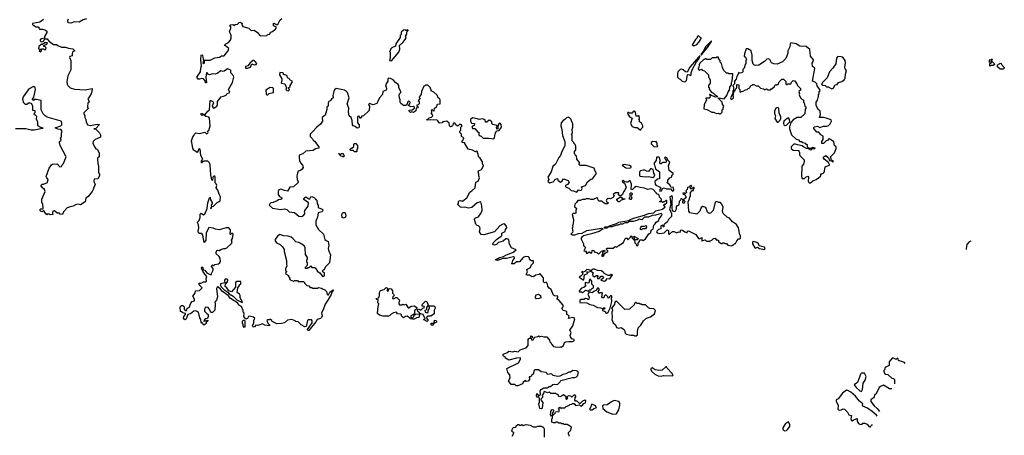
# Model space of a CAD drawing. Extents: x 1980017 to 2252640, y 74400 to 266395.
# Tile 324 of 388: x 2218182 to 2231170, y 177958 to 183445. Entities that reach past the tile are written whole.
import ezdxf

# ---------------------------------------------------------------- set-up
doc = ezdxf.new("R2010")
doc.units = 0

msp = doc.modelspace()

# ---------------------------------------------------------------- linework, layer by layer
at = {"layer": '0CON20XD'}
for points in [[(2218494, 183446), (2218447, 183413), (2218350, 183395), (2218352, 183382), (2218365, 183370), (2218375, 183370), (2218395, 183352), (2218425, 183350), (2218440, 183335), (2218445, 183320), (2218485, 183320), (2218515, 183312), (2218542, 183295), (2218542, 183275), (2218510, 183225), (2218508, 183202), (2218468, 183192), (2218452, 183178), (2218450, 183165), (2218460, 183155), (2218476, 183154), (2218498, 183162), (2218515, 183190), (2218545, 183190), (2218565, 183160), (2218577, 183157), (2218628, 183118), (2218667, 183117), (2218683, 183103), (2218735, 183080), (2218785, 183082), (2218825, 183067), (2218885, 183059), (2218908, 183035), (2218879, 183021), (2218873, 182993)], [(2219065, 183454), (2219020, 183445), (2218965, 183410), (2218905, 183417), (2218855, 183398), (2218820, 183405), (2218818, 183435), (2218827, 183455)], [(2220870, 182435), (2220905, 182450), (2220916, 182464), (2220953, 182485), (2220938, 182525), (2220987, 182615), (2221008, 182685), (2221003, 182705), (2220968, 182745), (2220968, 182775), (2220960, 182785), (2220925, 182797), (2220880, 182765), (2220865, 182761), (2220835, 182768), (2220788, 182735), (2220765, 182727), (2220725, 182728), (2220685, 182717), (2220667, 182725), (2220655, 182742), (2220645, 182742), (2220636, 182685), (2220645, 182610), (2220635, 182610), (2220628, 182638), (2220605, 182663), (2220585, 182669), (2220555, 182658), (2220538, 182658), (2220520, 182685), (2220568, 182755), (2220570, 182805), (2220579, 182835), (2220571, 182915), (2220578, 182975), (2220585, 182980), (2220592, 182975), (2220603, 182923), (2220610, 182915), (2220598, 182875), (2220605, 182863), (2220620, 182875), (2220620, 182905), (2220628, 182912), (2220695, 182911), (2220755, 182940), (2220819, 182951), (2220845, 182968), (2220875, 182966), (2220885, 182971), (2220904, 183005), (2220930, 183035), (2220940, 183065), (2220895, 183100), (2220880, 183105), (2220900, 183125), (2220937, 183145), (2220964, 183176), (2220971, 183205), (2220970, 183240), (2220950, 183285), (2220969, 183335), (2220969, 183349), (2220950, 183365), (2220963, 183377), (2220992, 183382), (2221005, 183370), (2221025, 183383), (2221055, 183384), (2221075, 183408), (2221095, 183412), (2221116, 183396), (2221111, 183375), (2221125, 183354), (2221204, 183334), (2221235, 183302), (2221276, 183306), (2221318, 183275), (2221345, 183242), (2221365, 183232), (2221442, 183238), (2221455, 183250), (2221480, 183255), (2221492, 183278), (2221510, 183285), (2221555, 183320), (2221566, 183335), (2221565, 183350), (2221530, 183365), (2221530, 183395), (2221535, 183398), (2221571, 183381), (2221585, 183383), (2221617, 183445), (2221638, 183462)], [(2223085, 182900), (2223182, 183015), (2223198, 183055), (2223190, 183105), (2223235, 183142), (2223268, 183185), (2223278, 183205), (2223272, 183228), (2223290, 183255), (2223290, 183285), (2223308, 183302), (2223308, 183308), (2223295, 183310), (2223285, 183300), (2223275, 183300), (2223265, 183310), (2223245, 183308), (2223215, 183280), (2223212, 183248), (2223202, 183235), (2223202, 183208), (2223143, 183127), (2223140, 183095), (2223090, 183075), (2223073, 183057), (2223070, 183035), (2223062, 183025), (2223068, 183015), (2223068, 182945), (2223060, 182905), (2223085, 182900)], [(2218455, 183020), (2218468, 183032), (2218475, 183060), (2218495, 183060), (2218508, 183048), (2218525, 183050), (2218530, 183075), (2218515, 183090), (2218502, 183092), (2218500, 183105), (2218538, 183122), (2218548, 183138), (2218515, 183138), (2218482, 183118), (2218465, 183118), (2218435, 183090), (2218432, 183062), (2218460, 183055), (2218440, 183035), (2218455, 183020)], [(2227062, 183102), (2227085, 183104), (2227112, 183118), (2227146, 183154), (2227170, 183195), (2227170, 183205), (2227152, 183212), (2227135, 183230), (2227120, 183225), (2227120, 183205), (2227095, 183182), (2227052, 183115), (2227062, 183102)], [(2227175, 182980), (2227255, 183078), (2227307, 183155), (2227307, 183167), (2227228, 183085), (2227202, 183028), (2227172, 182995), (2227170, 182980), (2227175, 182980)], [(2228595, 181290), (2228615, 181292), (2228645, 181318), (2228687, 181333), (2228720, 181355), (2228750, 181385), (2228752, 181408), (2228765, 181410), (2228788, 181425), (2228798, 181445), (2228807, 181503), (2228862, 181525), (2228864, 181535), (2228851, 181561), (2228792, 181605), (2228780, 181625), (2228792, 181638), (2228815, 181650), (2228849, 181619), (2228865, 181587), (2228892, 181582), (2228905, 181570), (2228918, 181572), (2228891, 181591), (2228878, 181635), (2228931, 181689), (2228953, 181745), (2228952, 181765), (2228932, 181785), (2228923, 181833), (2228865, 181870), (2228852, 181868), (2228840, 181855), (2228815, 181842), (2228785, 181812), (2228765, 181810), (2228763, 181837), (2228782, 181865), (2228780, 181905), (2228750, 181925), (2228725, 181960), (2228695, 181960), (2228658, 182008), (2228658, 182022), (2228668, 182032), (2228705, 182038), (2228735, 182020), (2228785, 182038), (2228825, 182038), (2228845, 182044), (2228875, 182068), (2228889, 182105), (2228885, 182122), (2228820, 182145), (2228785, 182152), (2228733, 182153), (2228744, 182195), (2228743, 182225), (2228739, 182239), (2228712, 182265), (2228690, 182315), (2228690, 182355), (2228707, 182383), (2228713, 182417), (2228720, 182425), (2228720, 182455), (2228730, 182465), (2228730, 182495), (2228738, 182502), (2228740, 182515), (2228702, 182572), (2228698, 182598), (2228675, 182620), (2228640, 182635), (2228669, 182799), (2228665, 182810), (2228642, 182825), (2228637, 182873), (2228650, 182895), (2228651, 182915), (2228613, 182965), (2228605, 183050), (2228555, 183093), (2228475, 183094), (2228425, 183127), (2228355, 183138), (2228345, 183120), (2228340, 183085), (2228316, 183035), (2228314, 183005), (2228286, 182934), (2228243, 182887), (2228173, 182857), (2228131, 182861), (2228100, 182875), (2228075, 182918), (2228055, 182930), (2228036, 182924), (2228005, 182893), (2227930, 182845), (2227885, 182842), (2227868, 182848), (2227858, 182858), (2227842, 182905), (2227842, 182975), (2227832, 183032), (2227785, 183060), (2227765, 183060), (2227744, 182996), (2227740, 182965), (2227758, 182948), (2227770, 182915), (2227760, 182905), (2227760, 182865), (2227750, 182855), (2227740, 182805), (2227722, 182788), (2227720, 182755), (2227708, 182742), (2227675, 182740), (2227662, 182748), (2227660, 182725), (2227640, 182695), (2227632, 182658), (2227610, 182635), (2227613, 182617), (2227612, 182598), (2227590, 182575), (2227600, 182555), (2227600, 182515), (2227590, 182505), (2227590, 182475), (2227578, 182442), (2227560, 182415), (2227562, 182402), (2227575, 182390), (2227600, 182415), (2227600, 182435), (2227590, 182445), (2227600, 182455), (2227600, 182485), (2227618, 182512), (2227622, 182528), (2227640, 182545), (2227640, 182585), (2227645, 182590), (2227670, 182585), (2227670, 182535), (2227680, 182525), (2227680, 182495), (2227695, 182490), (2227702, 182498), (2227725, 182500), (2227755, 182520), (2227778, 182522), (2227792, 182538), (2227805, 182540), (2227818, 182552), (2227822, 182568), (2227832, 182578), (2227845, 182580), (2227855, 182590), (2227865, 182590), (2227895, 182570), (2227925, 182570), (2227955, 182540), (2227992, 182532), (2228005, 182520), (2228035, 182530), (2228055, 182520), (2228085, 182520), (2228095, 182530), (2228105, 182530), (2228138, 182562), (2228142, 182578), (2228155, 182590), (2228165, 182580), (2228172, 182588), (2228185, 182590), (2228200, 182625), (2228235, 182660), (2228258, 182658), (2228288, 182628), (2228290, 182595), (2228295, 182590), (2228305, 182590), (2228315, 182600), (2228355, 182600), (2228362, 182618), (2228385, 182640), (2228408, 182638), (2228438, 182588), (2228440, 182575), (2228480, 182535), (2228480, 182515), (2228460, 182495), (2228468, 182465), (2228463, 182453), (2228482, 182412), (2228502, 182392), (2228520, 182385), (2228520, 182355), (2228530, 182345), (2228540, 182305), (2228550, 182295), (2228550, 182275), (2228542, 182265), (2228537, 182203), (2228488, 182152), (2228438, 182152), (2228387, 182123), (2228352, 182088), (2228347, 182053), (2228338, 182035), (2228338, 182005), (2228363, 181925), (2228425, 181868), (2228455, 181860), (2228475, 181838), (2228495, 181837), (2228513, 181823), (2228542, 181815), (2228552, 181802), (2228570, 181795), (2228570, 181765), (2228595, 181750), (2228615, 181750), (2228630, 181740), (2228635, 181760), (2228668, 181758), (2228670, 181745), (2228665, 181740), (2228630, 181740), (2228628, 181732), (2228616, 181724), (2228588, 181738), (2228560, 181745), (2228520, 181765), (2228505, 181780), (2228441, 181791), (2228415, 181802), (2228395, 181802), (2228381, 181789), (2228360, 181765), (2228360, 181745), (2228385, 181722), (2228458, 181718), (2228460, 181705), (2228470, 181695), (2228468, 181665), (2228475, 181650), (2228530, 181595), (2228532, 181575), (2228522, 181538), (2228498, 181512), (2228493, 181373), (2228505, 181350), (2228535, 181350), (2228555, 181370), (2228577, 181377), (2228588, 181365), (2228582, 181315), (2228590, 181295), (2228595, 181290)], [(2218873, 182993), (2218873, 182967), (2218845, 182959), (2218838, 182945), (2218856, 182905), (2218856, 182785), (2218817, 182703), (2218804, 182625), (2218808, 182595), (2218816, 182576), (2218848, 182545), (2218905, 182528), (2219045, 182517), (2219137, 182537), (2219140, 182525), (2219126, 182464), (2219082, 182395), (2219100, 182365), (2219100, 182355), (2219080, 182345), (2219078, 182295), (2219087, 182273), (2219030, 182215), (2219028, 182205), (2219042, 182175), (2219041, 182155), (2219053, 182125), (2219057, 182095), (2219078, 182058), (2219115, 182050), (2219205, 182066), (2219232, 182062), (2219232, 182055), (2219185, 182010), (2219160, 182005), (2219185, 182000), (2219235, 181950), (2219248, 181925), (2219250, 181895), (2219177, 181863), (2219152, 181835), (2219148, 181815), (2219168, 181765), (2219185, 181742), (2219206, 181736), (2219229, 181689), (2219230, 181635), (2219210, 181615), (2219208, 181605), (2219213, 181545), (2219220, 181515), (2219223, 181425), (2219233, 181405), (2219233, 181385), (2219215, 181342), (2219165, 181340), (2219162, 181312), (2219178, 181265), (2219158, 181235), (2219152, 181205), (2219138, 181175), (2219085, 181112), (2219055, 181090), (2219045, 181040), (2218985, 181000), (2218955, 181008), (2218918, 181002), (2218888, 180982), (2218835, 180972), (2218809, 180961), (2218762, 180908), (2218745, 180872), (2218718, 180878), (2218705, 180890), (2218675, 180890), (2218642, 180922), (2218635, 180923), (2218620, 180915), (2218613, 180895), (2218618, 180872), (2218585, 180870), (2218577, 180877), (2218555, 180880), (2218545, 180870), (2218525, 180880), (2218495, 180930), (2218492, 180915), (2218475, 180908), (2218456, 180916), (2218446, 180935), (2218462, 180948), (2218483, 180947), (2218490, 180955), (2218487, 181005), (2218472, 181035), (2218472, 181075), (2218518, 181175), (2218510, 181205), (2218484, 181224), (2218460, 181255), (2218478, 181272), (2218495, 181272), (2218548, 181295), (2218558, 181335), (2218540, 181355), (2218533, 181375), (2218570, 181485), (2218601, 181529), (2218615, 181538), (2218675, 181540), (2218712, 181502), (2218732, 181508), (2218740, 181515), (2218742, 181528), (2218760, 181545), (2218797, 181635), (2218718, 181785), (2218708, 181825), (2218708, 181835), (2218728, 181855), (2218720, 181885), (2218732, 181898), (2218732, 181945), (2218742, 181975), (2218725, 181993), (2218685, 182000), (2218650, 182015), (2218725, 182043), (2218740, 182055), (2218740, 182085), (2218732, 182092), (2218730, 182105), (2218545, 182160), (2218516, 182176), (2218491, 182201), (2218466, 182255), (2218466, 182376), (2218405, 182390), (2218375, 182390), (2218365, 182380), (2218350, 182385), (2218350, 182395), (2218369, 182421), (2218389, 182525), (2218385, 182548), (2218375, 182558), (2218355, 182559), (2218315, 182537), (2218295, 182517), (2218228, 182425), (2218218, 182395), (2218230, 182355), (2218255, 182330), (2218275, 182330), (2218305, 182350), (2218338, 182338), (2218350, 182305), (2218350, 182250), (2218380, 182245), (2218380, 182215), (2218372, 182208), (2218370, 182195), (2218385, 182190), (2218402, 182172), (2218398, 182135), (2218418, 182095), (2218418, 182048), (2218456, 182026), (2218490, 182015), (2218485, 182010), (2218375, 181988), (2218335, 181987), (2218265, 182003), (2218125, 182003)], [(2221185, 182803), (2221225, 182820), (2221245, 182860), (2221275, 182850), (2221302, 182855), (2221309, 182865), (2221290, 182895), (2221276, 182906), (2221262, 182905), (2221222, 182875), (2221193, 182837), (2221160, 182825), (2221160, 182805), (2221185, 182803)], [(2226955, 182624), (2226965, 182627), (2226978, 182642), (2226990, 182715), (2226995, 182720), (2227017, 182717), (2227025, 182710), (2227040, 182715), (2227040, 182745), (2227052, 182785), (2227111, 182889), (2227142, 182925), (2227160, 182970), (2227135, 182952), (2227021, 182819), (2226988, 182752), (2226965, 182758), (2226935, 182782), (2226915, 182790), (2226893, 182787), (2226863, 182757), (2226858, 182735), (2226860, 182685), (2226882, 182662), (2226895, 182660), (2226920, 182635), (2226955, 182624)], [(2227415, 182200), (2227425, 182202), (2227450, 182225), (2227450, 182255), (2227460, 182265), (2227460, 182285), (2227468, 182292), (2227470, 182305), (2227453, 182323), (2227450, 182355), (2227400, 182405), (2227400, 182415), (2227475, 182400), (2227512, 182445), (2227529, 182491), (2227547, 182513), (2227550, 182555), (2227570, 182585), (2227570, 182615), (2227580, 182635), (2227590, 182725), (2227585, 182730), (2227535, 182730), (2227525, 182740), (2227505, 182740), (2227470, 182775), (2227453, 182813), (2227440, 182865), (2227420, 182885), (2227420, 182905), (2227402, 182932), (2227398, 182948), (2227375, 182950), (2227365, 182940), (2227315, 182940), (2227295, 182920), (2227245, 182920), (2227238, 182928), (2227225, 182930), (2227215, 182920), (2227205, 182920), (2227155, 182870), (2227143, 182847), (2227140, 182815), (2227130, 182805), (2227130, 182795), (2227145, 182780), (2227175, 182790), (2227185, 182780), (2227215, 182770), (2227270, 182715), (2227270, 182685), (2227278, 182678), (2227290, 182645), (2227290, 182605), (2227270, 182575), (2227270, 182555), (2227280, 182545), (2227278, 182528), (2227304, 182494), (2227346, 182466), (2227353, 182453), (2227379, 182439), (2227390, 182425), (2227365, 182420), (2227303, 182443), (2227285, 182458), (2227280, 182455), (2227288, 182422), (2227275, 182410), (2227235, 182410), (2227232, 182405), (2227240, 182385), (2227211, 182319), (2227208, 182268), (2227247, 182257), (2227313, 182223), (2227335, 182222), (2227375, 182208), (2227395, 182210), (2227415, 182200)], [(2228895, 182530), (2228920, 182545), (2228920, 182555), (2228940, 182585), (2228965, 182590), (2228983, 182617), (2229025, 182630), (2229060, 182655), (2229072, 182675), (2229077, 182725), (2229090, 182775), (2229070, 182795), (2229068, 182815), (2229077, 182875), (2229072, 182905), (2229038, 182948), (2229016, 182956), (2228975, 182957), (2228965, 182950), (2228958, 182935), (2228946, 182864), (2228907, 182805), (2228864, 182755), (2228833, 182677), (2228770, 182615), (2228768, 182602), (2228760, 182595), (2228775, 182580), (2228807, 182577), (2228825, 182560), (2228845, 182560), (2228895, 182530)], [(2230985, 182830), (2230980, 182835), (2230980, 182865), (2230998, 182872), (2231000, 182890), (2230975, 182880), (2230974, 182906), (2230985, 182920), (2231000, 182910), (2231005, 182930), (2231010, 182915), (2231000, 182910), (2231000, 182890), (2231015, 182890), (2231038, 182868), (2231040, 182855), (2231025, 182840), (2230995, 182840), (2230985, 182830)], [(2231155, 182790), (2231115, 182790), (2231082, 182822), (2231080, 182845), (2231092, 182858), (2231105, 182860), (2231115, 182870), (2231128, 182868), (2231132, 182852), (2231170, 182815), (2231170, 182805), (2231155, 182790)], [(2221725, 182504), (2221740, 182515), (2221730, 182545), (2221750, 182565), (2221750, 182575), (2221782, 182625), (2221778, 182635), (2221745, 182652), (2221735, 182668), (2221720, 182675), (2221705, 182708), (2221662, 182722), (2221660, 182735), (2221652, 182742), (2221615, 182746), (2221609, 182715), (2221640, 182665), (2221642, 182645), (2221632, 182605), (2221678, 182598), (2221700, 182545), (2221692, 182525), (2221705, 182508), (2221725, 182504)], [(2225400, 178465), (2225402, 178452), (2225410, 178445), (2225395, 178432), (2225390, 178435), (2225390, 178465), (2225355, 178492), (2225330, 178475), (2225305, 178468), (2225290, 178475), (2225288, 178488), (2225278, 178498), (2225265, 178500), (2225255, 178510), (2225188, 178508), (2225167, 178527), (2225145, 178520), (2225105, 178538), (2225095, 178530), (2225092, 178508), (2225072, 178488), (2225080, 178475), (2225078, 178455), (2225058, 178435), (2225063, 178415), (2225083, 178393), (2225072, 178315), (2225063, 178307), (2225045, 178313), (2225031, 178375), (2225038, 178395), (2225038, 178445), (2225025, 178470), (2225015, 178460), (2225005, 178460), (2224998, 178485), (2225005, 178508), (2225025, 178480), (2225052, 178498), (2225049, 178545), (2225059, 178561), (2225095, 178584), (2225140, 178585), (2225168, 178602), (2225185, 178602), (2225215, 178628), (2225237, 178633), (2225275, 178630), (2225310, 178665), (2225318, 178682), (2225475, 178723), (2225503, 178723), (2225525, 178730), (2225539, 178745), (2225552, 178785), (2225545, 178800), (2225527, 178807), (2225478, 178812), (2225447, 178793), (2225425, 178792), (2225385, 178770), (2225345, 178760), (2225305, 178738), (2225275, 178733), (2225218, 178748), (2225195, 178770), (2225145, 178760), (2225140, 178775), (2225125, 178788), (2225062, 178798), (2225025, 178821), (2224978, 178822), (2224968, 178812), (2224956, 178764), (2224932, 178748), (2224925, 178730), (2224902, 178728), (2224908, 178695), (2224888, 178672), (2224865, 178670), (2224855, 178680), (2224825, 178660), (2224813, 178637), (2224755, 178612), (2224733, 178613), (2224715, 178630), (2224665, 178630), (2224632, 178675), (2224633, 178687), (2224650, 178715), (2224647, 178755), (2224622, 178785), (2224608, 178842), (2224760, 178915), (2224788, 178962), (2224790, 178975), (2224785, 178980), (2224735, 178976), (2224635, 178952), (2224590, 178975), (2224590, 178985), (2224565, 179002), (2224558, 179015), (2224561, 179029), (2224610, 179045), (2224635, 179068), (2224685, 179062), (2224715, 179070), (2224759, 179061), (2224785, 179087), (2224865, 179112), (2224888, 179145), (2224888, 179222), (2224900, 179235), (2224918, 179242), (2224925, 179270), (2224940, 179265), (2224940, 179245), (2224930, 179235), (2224935, 179220), (2224955, 179220), (2224962, 179238), (2224977, 179253), (2225018, 179262), (2225025, 179270), (2225035, 179260), (2225065, 179268), (2225095, 179260), (2225135, 179260), (2225170, 179215), (2225175, 179190), (2225190, 179185), (2225202, 179155), (2225225, 179130), (2225275, 179123), (2225315, 179128), (2225325, 179122), (2225356, 179144), (2225368, 179182), (2225385, 179190), (2225425, 179198), (2225475, 179197), (2225498, 179205), (2225495, 179222), (2225465, 179232), (2225446, 179256), (2225444, 179275), (2225456, 179315), (2225440, 179345), (2225480, 179405), (2225503, 179495), (2225495, 179507), (2225475, 179513), (2225422, 179502), (2225430, 179535), (2225400, 179555), (2225398, 179588), (2225387, 179597), (2225350, 179605), (2225332, 179635), (2225352, 179655), (2225353, 179675), (2225298, 179738), (2225270, 179755), (2225270, 179765), (2225282, 179778), (2225280, 179795), (2225238, 179798), (2225225, 179808), (2225193, 179885), (2225165, 179902), (2225148, 179925), (2225143, 179955), (2225135, 179970), (2225125, 179980), (2225105, 179972), (2225090, 179985), (2225092, 180035), (2225049, 180089), (2225045, 180092), (2225035, 180083), (2224985, 180070), (2224958, 180052), (2224933, 180053), (2224905, 180070), (2224875, 180070), (2224862, 180082), (2224880, 180115), (2224873, 180147), (2224920, 180175), (2224928, 180205), (2224958, 180235), (2224960, 180255), (2224955, 180260), (2224933, 180263), (2224910, 180275), (2224902, 180305), (2224895, 180312), (2224855, 180318), (2224823, 180305), (2224775, 180248), (2224735, 180248), (2224705, 180220), (2224675, 180220), (2224670, 180225), (2224678, 180232), (2224688, 180265), (2224708, 180292), (2224710, 180305), (2224696, 180316), (2224655, 180306), (2224605, 180294), (2224557, 180293), (2224485, 180267), (2224465, 180268), (2224458, 180275), (2224513, 180307), (2224562, 180318), (2224593, 180337), (2224692, 180375), (2224730, 180405), (2224668, 180435), (2224643, 180483), (2224633, 180543), (2224607, 180553), (2224595, 180550), (2224558, 180522), (2224500, 180505), (2224473, 180477), (2224445, 180468), (2224431, 180471), (2224423, 180485), (2224430, 180505), (2224470, 180545), (2224534, 180585), (2224540, 180595), (2224540, 180625), (2224585, 180648), (2224592, 180675), (2224608, 180695), (2224605, 180720), (2224575, 180748), (2224555, 180747), (2224515, 180722), (2224444, 180646), (2224305, 180603), (2224269, 180609), (2224248, 180645), (2224256, 180686), (2224253, 180705), (2224235, 180724), (2224215, 180729), (2224197, 180745), (2224182, 180805), (2224182, 180815), (2224195, 180828), (2224235, 180844), (2224263, 180885), (2224284, 180925), (2224278, 180988), (2224265, 181040), (2224215, 181027), (2224145, 180967), (2224105, 180956), (2224045, 180972), (2224015, 180967), (2223995, 180970), (2223960, 181005), (2223972, 181025), (2223972, 181045), (2223980, 181055), (2223995, 181058), (2224025, 181047), (2224082, 181095), (2224121, 181169), (2224148, 181185), (2224188, 181225), (2224198, 181302), (2224228, 181315), (2224248, 181355), (2224238, 181385), (2224240, 181405), (2224228, 181435), (2224235, 181448), (2224272, 181465), (2224300, 181515), (2224300, 181525), (2224288, 181538), (2224285, 181570), (2224258, 181615), (2224232, 181635), (2224230, 181675), (2224220, 181685), (2224220, 181705), (2224205, 181710), (2224195, 181700), (2224155, 181722), (2224100, 181735), (2224048, 181818), (2224020, 181825), (2224020, 181845), (2224028, 181852), (2224040, 181885), (2224012, 181902), (2224010, 181935), (2223990, 181955), (2223990, 181975), (2224000, 181985), (2224000, 182025), (2224018, 182045), (2224005, 182060), (2223985, 182060), (2223968, 182042), (2223955, 182040), (2223932, 182062), (2223928, 182078), (2223905, 182080), (2223890, 182045), (2223877, 182033), (2223865, 182032), (2223850, 182045), (2223848, 182078), (2223816, 182106), (2223765, 182098), (2223755, 182082), (2223725, 182078), (2223714, 182084), (2223699, 182109), (2223687, 182117), (2223605, 182123), (2223555, 182120), (2223550, 182125), (2223568, 182132), (2223585, 182150), (2223615, 182160), (2223630, 182175), (2223628, 182188), (2223610, 182215), (2223620, 182225), (2223618, 182238), (2223610, 182245), (2223625, 182260), (2223642, 182242), (2223648, 182242), (2223652, 182278), (2223680, 182295), (2223692, 182328), (2223728, 182332), (2223730, 182385), (2223722, 182392), (2223720, 182405), (2223700, 182415), (2223688, 182448), (2223645, 182490), (2223610, 182505), (2223610, 182525), (2223602, 182532), (2223600, 182545), (2223565, 182580), (2223535, 182580), (2223528, 182572), (2223512, 182568), (2223482, 182495), (2223480, 182455), (2223453, 182427), (2223460, 182405), (2223440, 182375), (2223450, 182365), (2223450, 182335), (2223438, 182322), (2223420, 182315), (2223422, 182302), (2223440, 182295), (2223428, 182282), (2223412, 182278), (2223408, 182242), (2223375, 182220), (2223355, 182228), (2223335, 182220), (2223318, 182238), (2223321, 182249), (2223357, 182253), (2223375, 182270), (2223390, 182275), (2223388, 182288), (2223377, 182297), (2223335, 182294), (2223312, 182312), (2223312, 182318), (2223328, 182332), (2223331, 182355), (2223326, 182366), (2223315, 182370), (2223300, 182360), (2223288, 182322), (2223275, 182310), (2223243, 182313), (2223210, 182340), (2223202, 182355), (2223202, 182385), (2223191, 182411), (2223187, 182445), (2223191, 182465), (2223208, 182482), (2223209, 182495), (2223184, 182544), (2223184, 182575), (2223175, 182590), (2223138, 182615), (2223109, 182649), (2223075, 182670), (2223048, 182672), (2223040, 182665), (2223037, 182633), (2223009, 182585), (2223022, 182535), (2223018, 182515), (2222971, 182495), (2222968, 182455), (2222927, 182415), (2222903, 182357), (2222891, 182339), (2222845, 182320), (2222795, 182339), (2222784, 182325), (2222797, 182305), (2222792, 182245), (2222716, 182174), (2222695, 182170), (2222675, 182142), (2222659, 182169), (2222638, 182165), (2222637, 182085), (2222658, 182058), (2222662, 182035), (2222655, 182017), (2222632, 182012), (2222607, 182035), (2222583, 182043), (2222570, 182055), (2222568, 182115), (2222553, 182155), (2222529, 182175), (2222519, 182225), (2222523, 182275), (2222503, 182335), (2222528, 182415), (2222504, 182485), (2222495, 182497), (2222465, 182513), (2222355, 182537), (2222335, 182519), (2222324, 182495), (2222312, 182445), (2222318, 182412), (2222294, 182396), (2222278, 182372), (2222260, 182365), (2222252, 182345), (2222250, 182305), (2222232, 182295), (2222232, 182258), (2222210, 182185), (2222174, 182155), (2222177, 182105), (2222152, 182065), (2222100, 182025), (2222038, 181958)], [(2221455, 182452), (2221475, 182470), (2221528, 182485), (2221532, 182515), (2221530, 182535), (2221520, 182545), (2221485, 182548), (2221430, 182515), (2221433, 182463), (2221443, 182453), (2221455, 182452)], [(2222038, 181958), (2222012, 181935), (2222013, 181903), (2222043, 181873), (2222052, 181855), (2222073, 181843), (2222128, 181765), (2222130, 181750), (2222082, 181738), (2222055, 181720), (2221955, 181710), (2221917, 181673), (2221870, 181655), (2221868, 181615), (2221873, 181585), (2221884, 181554), (2221914, 181524), (2221922, 181495), (2221908, 181472), (2221885, 181453), (2221857, 181443), (2221845, 181420), (2221837, 181385), (2221843, 181335), (2221857, 181305), (2221854, 181296), (2221795, 181240), (2221745, 181232), (2221715, 181182), (2221675, 181188), (2221625, 181208), (2221601, 181199), (2221590, 181175), (2221593, 181135), (2221611, 181111), (2221640, 181095), (2221638, 181082), (2221627, 181073), (2221595, 181068), (2221580, 181055), (2221527, 181033), (2221494, 181026), (2221480, 181015), (2221472, 180995), (2221515, 180957), (2221625, 180938), (2221675, 180948), (2221705, 180938), (2221735, 180910), (2221805, 180900), (2221865, 180850), (2221905, 180848), (2221920, 180855), (2221948, 180885), (2221940, 180905), (2221943, 180925), (2221988, 180985), (2221990, 181025), (2221932, 181072), (2221930, 181085), (2221940, 181095), (2221957, 181107), (2221995, 181078), (2222010, 181080), (2222024, 181106), (2222035, 181112), (2222070, 181095), (2222080, 181085), (2222082, 181072), (2222095, 181070), (2222102, 181062), (2222108, 181015), (2222120, 180995), (2222120, 180965), (2222174, 180944), (2222180, 180935), (2222178, 180915), (2222171, 180909), (2222120, 180895), (2222112, 180838), (2222090, 180785), (2222088, 180735), (2222123, 180675), (2222188, 180615), (2222208, 180545), (2222225, 180528), (2222250, 180515), (2222258, 180465), (2222252, 180425), (2222260, 180385), (2222270, 180375), (2222273, 180353), (2222280, 180345), (2222268, 180235), (2222212, 180178), (2222198, 180142), (2222185, 180140), (2222170, 180125), (2222198, 180108), (2222200, 180065), (2222185, 180050), (2222148, 180098), (2222135, 180100), (2222112, 180122), (2222110, 180135), (2222089, 180159), (2222075, 180168), (2222045, 180170), (2222025, 180190), (2222012, 180188), (2221995, 180170), (2221985, 180170), (2221975, 180160), (2221952, 180162), (2221952, 180178), (2221980, 180205), (2221980, 180235), (2221970, 180245), (2221970, 180275), (2221980, 180285), (2221980, 180305), (2221952, 180345), (2221948, 180435), (2221938, 180455), (2221905, 180482), (2221865, 180502), (2221825, 180510), (2221786, 180556), (2221765, 180572), (2221725, 180588), (2221665, 180590), (2221615, 180608), (2221584, 180586), (2221552, 180545), (2221550, 180525), (2221571, 180501), (2221620, 180475), (2221650, 180445), (2221672, 180412), (2221672, 180385), (2221700, 180265), (2221700, 180215), (2221708, 180195), (2221690, 180155), (2221690, 180135), (2221700, 180125), (2221690, 180095), (2221728, 180068), (2221730, 180055), (2221740, 180045), (2221740, 180025), (2221752, 180012), (2221795, 179992), (2221805, 180000), (2221845, 180000), (2221855, 179990), (2221925, 179990), (2221940, 179975), (2221940, 179965), (2221970, 179935), (2221995, 179930), (2222015, 179910), (2222035, 179910), (2222045, 179900), (2222115, 179900), (2222125, 179910), (2222165, 179900), (2222175, 179890), (2222205, 179880), (2222228, 179858), (2222238, 179818), (2222245, 179812), (2222256, 179814), (2222273, 179847), (2222315, 179880), (2222320, 179875), (2222301, 179849), (2222289, 179815), (2222248, 179742), (2222212, 179688), (2222186, 179614), (2222164, 179575), (2222172, 179535), (2222162, 179515), (2222148, 179502), (2222107, 179485), (2222090, 179455), (2221995, 179340), (2221982, 179342), (2221980, 179355), (2222040, 179445), (2222039, 179469), (2222032, 179482), (2221988, 179482), (2221977, 179473), (2221960, 179395), (2221945, 179390), (2221895, 179418), (2221857, 179457), (2221825, 179460), (2221815, 179470), (2221773, 179487), (2221713, 179477), (2221675, 179442), (2221635, 179433), (2221575, 179428), (2221520, 179455), (2221510, 179465), (2221510, 179475), (2221485, 179490), (2221478, 179482), (2221455, 179482), (2221443, 179475), (2221455, 179440), (2221478, 179415), (2221477, 179403), (2221415, 179414), (2221385, 179430), (2221325, 179409), (2221295, 179412), (2221279, 179391), (2221260, 179385), (2221253, 179403), (2221270, 179445), (2221272, 179475), (2221284, 179505), (2221265, 179517), (2221215, 179532), (2221202, 179525), (2221185, 179498), (2221163, 179493), (2221140, 179525), (2221142, 179572), (2221130, 179585), (2221130, 179605), (2221107, 179657), (2221083, 179673), (2221056, 179706), (2220964, 179764), (2220932, 179802), (2220858, 179855), (2220829, 179889), (2220795, 179917), (2220785, 179912), (2220780, 179895), (2220790, 179785), (2220777, 179743), (2220758, 179715), (2220762, 179695), (2220758, 179612), (2220725, 179580), (2220705, 179580), (2220690, 179615), (2220667, 179647), (2220635, 179648), (2220622, 179625), (2220622, 179595), (2220655, 179560), (2220668, 179555), (2220667, 179525), (2220658, 179502), (2220630, 179495), (2220610, 179475), (2220615, 179460), (2220622, 179468), (2220645, 179470), (2220655, 179480), (2220670, 179475), (2220642, 179448), (2220640, 179435), (2220630, 179425), (2220615, 179410), (2220602, 179422), (2220598, 179438), (2220585, 179440), (2220575, 179450), (2220572, 179485), (2220558, 179508), (2220542, 179582), (2220505, 179602), (2220481, 179599), (2220435, 179562), (2220400, 179555), (2220380, 179495), (2220365, 179482), (2220350, 179490), (2220343, 179503), (2220348, 179525), (2220370, 179555), (2220370, 179565), (2220335, 179573), (2220315, 179590), (2220302, 179592), (2220300, 179655), (2220315, 179670), (2220335, 179670), (2220350, 179655), (2220352, 179625), (2220377, 179603), (2220387, 179613), (2220390, 179635), (2220418, 179645), (2220439, 179701), (2220455, 179723), (2220488, 179732), (2220488, 179755), (2220468, 179795), (2220496, 179834), (2220502, 179865), (2220555, 179870), (2220588, 179905), (2220550, 179945), (2220550, 179965), (2220575, 179968), (2220605, 179986), (2220637, 179983), (2220646, 179994), (2220643, 180023), (2220651, 180055), (2220624, 180084), (2220598, 180125), (2220580, 180165), (2220585, 180180), (2220600, 180175), (2220602, 180142), (2220625, 180140), (2220650, 180105), (2220695, 180080), (2220710, 180080), (2220710, 180095), (2220734, 180136), (2220732, 180162), (2220712, 180185), (2220715, 180200), (2220725, 180210), (2220735, 180200), (2220745, 180200), (2220758, 180212), (2220805, 180222), (2220819, 180231), (2220829, 180251), (2220828, 180295), (2220815, 180320), (2220773, 180355), (2220774, 180376), (2220783, 180397), (2220795, 180402), (2220815, 180398), (2220835, 180412), (2220877, 180423), (2220895, 180423), (2220915, 180433), (2220975, 180490), (2220983, 180505), (2220978, 180535), (2220990, 180555), (2220998, 180615), (2220995, 180620), (2220975, 180620), (2220965, 180610), (2220960, 180615), (2220962, 180662), (2220957, 180677), (2220940, 180695), (2220904, 180696), (2220815, 180672), (2220765, 180680), (2220735, 180694), (2220675, 180702), (2220644, 180625), (2220637, 180533), (2220615, 180502), (2220599, 180599), (2220585, 180620), (2220553, 180623), (2220542, 180632), (2220538, 180655), (2220547, 180695), (2220540, 180735), (2220528, 180765), (2220530, 180775), (2220550, 180795), (2220563, 180835), (2220563, 180877), (2220575, 180890), (2220605, 180870), (2220625, 180877), (2220657, 180953), (2220662, 181025), (2220685, 181092), (2220695, 181100), (2220700, 181065), (2220722, 181032), (2220722, 181018), (2220708, 180995), (2220710, 180975), (2220700, 180955), (2220705, 180950), (2220722, 180978), (2220740, 180985), (2220785, 181030), (2220815, 181043), (2220827, 181055), (2220832, 181105), (2220813, 181143), (2220797, 181195), (2220772, 181225), (2220782, 181255), (2220775, 181278), (2220761, 181291), (2220762, 181365), (2220755, 181380), (2220742, 181378), (2220728, 181365), (2220725, 181320), (2220715, 181330), (2220702, 181395), (2220695, 181530), (2220685, 181553), (2220665, 181578), (2220613, 181577), (2220592, 181568), (2220590, 181555), (2220580, 181555), (2220580, 181575), (2220600, 181605), (2220573, 181653), (2220562, 181735), (2220555, 181742), (2220540, 181735), (2220537, 181713), (2220525, 181690), (2220481, 181721), (2220464, 181745), (2220463, 181775), (2220448, 181845), (2220465, 181900), (2220485, 181920), (2220488, 181935), (2220505, 181950), (2220555, 181943), (2220625, 181958), (2220645, 181938), (2220662, 181945), (2220668, 181955), (2220660, 181975), (2220675, 181980), (2220696, 182045), (2220686, 182146), (2220676, 182156), (2220638, 182165), (2220610, 182190), (2220585, 182182), (2220570, 182195), (2220580, 182205), (2220595, 182208), (2220610, 182190), (2220625, 182190), (2220663, 182237), (2220686, 182255), (2220695, 182380), (2220705, 182380), (2220728, 182365), (2220737, 182347), (2220719, 182305), (2220732, 182282), (2220745, 182277), (2220782, 182305), (2220790, 182325), (2220790, 182365), (2220840, 182425), (2220870, 182435)], [(2226375, 181990), (2226380, 182005), (2226400, 182025), (2226402, 182045), (2226385, 182080), (2226360, 182095), (2226358, 182122), (2226350, 182135), (2226358, 182145), (2226355, 182170), (2226345, 182178), (2226335, 182170), (2226315, 182170), (2226307, 182225), (2226285, 182238), (2226272, 182228), (2226265, 182210), (2226225, 182210), (2226215, 182220), (2226202, 182218), (2226200, 182205), (2226224, 182164), (2226260, 182145), (2226240, 182075), (2226262, 182035), (2226295, 182020), (2226325, 182022), (2226365, 181990), (2226375, 181990)], [(2228185, 182090), (2228210, 182115), (2228212, 182128), (2228220, 182135), (2228220, 182165), (2228200, 182205), (2228196, 182276), (2228175, 182284), (2228157, 182275), (2228140, 182235), (2228138, 182205), (2228152, 182175), (2228145, 182140), (2228172, 182092), (2228185, 182090)], [(2224435, 181870), (2224447, 181883), (2224453, 181937), (2224473, 181977), (2224508, 181982), (2224537, 182025), (2224535, 182060), (2224518, 182078), (2224500, 182065), (2224500, 182055), (2224490, 182045), (2224488, 182002), (2224475, 182000), (2224470, 182025), (2224480, 182035), (2224478, 182048), (2224422, 182062), (2224410, 182075), (2224410, 182095), (2224386, 182116), (2224375, 182120), (2224346, 182094), (2224325, 182090), (2224322, 182122), (2224285, 182134), (2224245, 182128), (2224218, 182138), (2224155, 182148), (2224130, 182125), (2224130, 182105), (2224140, 182080), (2224180, 182075), (2224175, 182050), (2224168, 182042), (2224152, 182038), (2224150, 182015), (2224155, 182010), (2224185, 182010), (2224225, 181960), (2224238, 181958), (2224240, 181925), (2224255, 181910), (2224268, 181908), (2224295, 181882), (2224365, 181882), (2224435, 181870)], [(2225525, 181168), (2225535, 181172), (2225553, 181197), (2225585, 181192), (2225593, 181197), (2225602, 181215), (2225595, 181240), (2225645, 181258), (2225674, 181306), (2225715, 181338), (2225738, 181342), (2225792, 181415), (2225773, 181443), (2225760, 181485), (2225655, 181518), (2225575, 181522), (2225560, 181535), (2225562, 181548), (2225570, 181555), (2225530, 181605), (2225528, 181648), (2225512, 181652), (2225508, 181668), (2225500, 181675), (2225500, 181705), (2225520, 181725), (2225520, 181775), (2225512, 181782), (2225510, 181795), (2225490, 181815), (2225490, 181825), (2225470, 181845), (2225468, 181915), (2225462, 181925), (2225472, 181955), (2225470, 181995), (2225480, 182025), (2225480, 182075), (2225460, 182105), (2225458, 182128), (2225435, 182150), (2225415, 182158), (2225395, 182150), (2225373, 182127), (2225350, 182115), (2225323, 182085), (2225318, 182045), (2225332, 181995), (2225344, 181914), (2225372, 181835), (2225372, 181785), (2225328, 181692), (2225317, 181653), (2225293, 181627), (2225251, 181539), (2225214, 181505), (2225193, 181435), (2225150, 181365), (2225162, 181335), (2225150, 181315), (2225153, 181303), (2225175, 181292), (2225202, 181298), (2225217, 181303), (2225238, 181322), (2225240, 181335), (2225278, 181348), (2225280, 181325), (2225315, 181302), (2225333, 181307), (2225355, 181342), (2225415, 181320), (2225430, 181295), (2225409, 181271), (2225380, 181255), (2225382, 181242), (2225392, 181232), (2225425, 181220), (2225455, 181190), (2225486, 181186), (2225525, 181168)], [(2228275, 182048), (2228295, 182052), (2228340, 182095), (2228337, 182127), (2228325, 182150), (2228305, 182142), (2228262, 182105), (2228258, 182075), (2228262, 182055), (2228275, 182048)], [(2226555, 181768), (2226595, 181770), (2226600, 181775), (2226590, 181785), (2226592, 181815), (2226578, 181838), (2226565, 181832), (2226535, 181838), (2226510, 181825), (2226510, 181805), (2226545, 181772), (2226555, 181768)], [(2222625, 181700), (2222595, 181700), (2222585, 181720), (2222545, 181720), (2222540, 181725), (2222540, 181735), (2222555, 181750), (2222565, 181750), (2222588, 181772), (2222588, 181802), (2222595, 181810), (2222615, 181810), (2222640, 181785), (2222638, 181742), (2222630, 181735), (2222630, 181705), (2222625, 181700)], [(2222445, 181630), (2222438, 181638), (2222422, 181642), (2222400, 181670), (2222392, 181672), (2222392, 181678), (2222398, 181678), (2222400, 181670), (2222415, 181670), (2222425, 181680), (2222448, 181678), (2222460, 181645), (2222445, 181630)], [(2226795, 181180), (2226810, 181195), (2226805, 181230), (2226772, 181232), (2226760, 181265), (2226720, 181295), (2226730, 181305), (2226732, 181328), (2226760, 181355), (2226780, 181365), (2226790, 181395), (2226800, 181405), (2226800, 181415), (2226750, 181455), (2226742, 181515), (2226760, 181565), (2226732, 181592), (2226719, 181619), (2226695, 181628), (2226688, 181615), (2226712, 181582), (2226710, 181565), (2226695, 181558), (2226665, 181560), (2226645, 181540), (2226635, 181540), (2226628, 181555), (2226632, 181585), (2226620, 181625), (2226612, 181632), (2226585, 181630), (2226580, 181625), (2226578, 181585), (2226550, 181555), (2226550, 181535), (2226557, 181527), (2226570, 181475), (2226620, 181435), (2226620, 181345), (2226595, 181340), (2226562, 181308), (2226563, 181273), (2226575, 181260), (2226630, 181235), (2226640, 181225), (2226620, 181195), (2226625, 181180), (2226650, 181185), (2226662, 181218), (2226685, 181223), (2226715, 181210), (2226765, 181210), (2226795, 181180)], [(2226225, 181484), (2226250, 181495), (2226248, 181505), (2226225, 181522), (2226155, 181532), (2226130, 181525), (2226179, 181489), (2226225, 181484)], [(2226535, 181362), (2226550, 181375), (2226560, 181395), (2226548, 181418), (2226540, 181465), (2226515, 181478), (2226504, 181476), (2226475, 181442), (2226455, 181443), (2226427, 181457), (2226405, 181460), (2226372, 181448), (2226360, 181435), (2226360, 181385), (2226365, 181380), (2226435, 181370), (2226483, 181373), (2226535, 181362)], [(2225875, 180322), (2225890, 180335), (2225882, 180348), (2225940, 180385), (2225940, 180395), (2225920, 180415), (2225932, 180428), (2226012, 180428), (2226035, 180450), (2226058, 180442), (2226075, 180460), (2226148, 180502), (2226150, 180515), (2226175, 180560), (2226195, 180560), (2226205, 180540), (2226238, 180572), (2226245, 180590), (2226258, 180588), (2226252, 180572), (2226264, 180554), (2226285, 180540), (2226290, 180540), (2226290, 180565), (2226280, 180575), (2226282, 180588), (2226340, 180555), (2226325, 180540), (2226290, 180540), (2226295, 180500), (2226312, 180482), (2226320, 180465), (2226335, 180462), (2226342, 180475), (2226340, 180495), (2226360, 180515), (2226362, 180538), (2226395, 180540), (2226405, 180530), (2226435, 180550), (2226483, 180617), (2226506, 180635), (2226513, 180667), (2226536, 180685), (2226547, 180733), (2226565, 180748), (2226577, 180773), (2226613, 180795), (2226619, 180815), (2226650, 180855), (2226657, 180875), (2226645, 180887), (2226568, 180862), (2226525, 180859), (2226475, 180836), (2226425, 180837), (2226387, 180803), (2226355, 180812), (2226335, 180800), (2226275, 180780), (2226225, 180782), (2226200, 180765), (2226165, 180763), (2226135, 180747), (2226104, 180746), (2226075, 180731), (2226061, 180731), (2225995, 180711), (2225955, 180712), (2225925, 180692), (2225892, 180692), (2225905, 180709), (2225938, 180712), (2225960, 180725), (2226055, 180752), (2226085, 180772), (2226218, 180792), (2226234, 180806), (2226295, 180831), (2226425, 180866), (2226475, 180887), (2226545, 180896), (2226575, 180920), (2226660, 180945), (2226697, 180973), (2226680, 180995), (2226682, 181008), (2226695, 181010), (2226718, 181025), (2226720, 181055), (2226715, 181060), (2226705, 181060), (2226688, 181042), (2226675, 181040), (2226665, 181030), (2226655, 181040), (2226625, 181040), (2226620, 181045), (2226638, 181052), (2226648, 181062), (2226650, 181075), (2226622, 181102), (2226618, 181128), (2226608, 181138), (2226580, 181145), (2226580, 181155), (2226540, 181205), (2226515, 181210), (2226465, 181202), (2226425, 181222), (2226365, 181228), (2226315, 181241), (2226290, 181230), (2226265, 181202), (2226255, 181200), (2226250, 181205), (2226252, 181275), (2226236, 181316), (2226225, 181320), (2226205, 181300), (2226185, 181300), (2226166, 181306), (2226144, 181326), (2226128, 181315), (2226139, 181299), (2226162, 181285), (2226180, 181235), (2226163, 181195), (2226145, 181172), (2226132, 181135), (2226112, 181118), (2226098, 181118), (2226083, 181133), (2226085, 181160), (2226040, 181160), (2226010, 181135), (2226022, 181122), (2226015, 181100), (2225975, 181078), (2225945, 181084), (2225922, 181068), (2225918, 181055), (2225923, 181043), (2225947, 181025), (2225937, 181013), (2225903, 181013), (2225855, 181048), (2225825, 181050), (2225813, 181063), (2225810, 181085), (2225795, 181092), (2225745, 181070), (2225715, 181070), (2225692, 181082), (2225655, 181082), (2225635, 181070), (2225605, 181070), (2225575, 181058), (2225545, 181059), (2225529, 181031), (2225505, 181008), (2225502, 180975), (2225527, 180957), (2225518, 180925), (2225520, 180895), (2225512, 180888), (2225485, 180888), (2225470, 180875), (2225487, 180807), (2225482, 180748), (2225472, 180725), (2225480, 180705), (2225470, 180695), (2225472, 180668), (2225480, 180655), (2225472, 180635), (2225452, 180615), (2225470, 180605), (2225505, 180605), (2225555, 180622), (2225602, 180628), (2225665, 180661), (2225855, 180692), (2225880, 180685), (2225825, 180650), (2225724, 180616), (2225620, 180590), (2225598, 180575), (2225582, 180555), (2225620, 180485), (2225620, 180465), (2225646, 180436), (2225623, 180393), (2225655, 180390), (2225660, 180385), (2225650, 180375), (2225665, 180360), (2225676, 180364), (2225685, 180380), (2225695, 180380), (2225710, 180365), (2225725, 180362), (2225730, 180365), (2225732, 180398), (2225745, 180400), (2225770, 180375), (2225795, 180370), (2225815, 180350), (2225855, 180390), (2225895, 180400), (2225900, 180395), (2225898, 180382), (2225870, 180375), (2225872, 180348), (2225860, 180335), (2225860, 180325), (2225875, 180322)], [(2227575, 180460), (2227585, 180470), (2227595, 180470), (2227615, 180490), (2227625, 180490), (2227640, 180525), (2227665, 180550), (2227675, 180550), (2227688, 180562), (2227690, 180595), (2227680, 180605), (2227662, 180695), (2227639, 180739), (2227584, 180774), (2227543, 180823), (2227515, 180838), (2227460, 180885), (2227452, 180915), (2227460, 180975), (2227440, 181015), (2227425, 181030), (2227405, 181030), (2227375, 181043), (2227354, 181036), (2227328, 180925), (2227295, 180890), (2227275, 180888), (2227255, 180902), (2227231, 180965), (2227195, 180979), (2227173, 180965), (2227153, 180915), (2227115, 180878), (2227023, 180893), (2227008, 180918), (2227000, 181045), (2227018, 181075), (2227023, 181107), (2227030, 181115), (2227030, 181165), (2227052, 181188), (2227068, 181192), (2227072, 181208), (2227080, 181215), (2227078, 181228), (2227065, 181230), (2227048, 181212), (2227032, 181212), (2227032, 181228), (2227050, 181245), (2227035, 181260), (2227008, 181232), (2226992, 181228), (2226988, 181202), (2226970, 181185), (2226978, 181162), (2226965, 181150), (2226955, 181150), (2226945, 181160), (2226930, 181155), (2226932, 181142), (2226958, 181138), (2226962, 181122), (2226970, 181115), (2226968, 181092), (2226940, 181065), (2226960, 181045), (2226952, 181038), (2226948, 181022), (2226935, 181020), (2226930, 181025), (2226930, 181045), (2226940, 181060), (2226932, 181062), (2226918, 181078), (2226905, 181080), (2226898, 181062), (2226880, 181045), (2226878, 181002), (2226868, 180992), (2226852, 180988), (2226840, 180975), (2226840, 180945), (2226825, 180910), (2226805, 180912), (2226792, 180932), (2226789, 180955), (2226788, 181045), (2226793, 181105), (2226785, 181118), (2226760, 181105), (2226771, 181005), (2226754, 180946), (2226779, 180885), (2226778, 180845), (2226742, 180808), (2226725, 180770), (2226690, 180750), (2226680, 180735), (2226678, 180712), (2226672, 180712), (2226665, 180730), (2226640, 180725), (2226638, 180682), (2226610, 180675), (2226588, 180655), (2226582, 180645), (2226593, 180633), (2226625, 180622), (2226685, 180630), (2226725, 180672), (2226742, 180662), (2226740, 180625), (2226745, 180613), (2226755, 180613), (2226795, 180647), (2226815, 180648), (2226845, 180632), (2226875, 180642), (2226895, 180640), (2226905, 180670), (2226926, 180666), (2226955, 180643), (2226985, 180630), (2226990, 180655), (2227005, 180657), (2227099, 180609), (2227135, 180558), (2227148, 180552), (2227178, 180568), (2227180, 180525), (2227185, 180520), (2227192, 180528), (2227225, 180540), (2227242, 180522), (2227275, 180520), (2227285, 180510), (2227295, 180530), (2227310, 180535), (2227333, 180557), (2227355, 180560), (2227372, 180532), (2227388, 180538), (2227398, 180528), (2227400, 180515), (2227435, 180490), (2227445, 180490), (2227455, 180500), (2227475, 180500), (2227485, 180490), (2227505, 180490), (2227525, 180470), (2227575, 180460)], [(2226081, 181041), (2226060, 181065), (2226060, 181075), (2226105, 181100), (2226115, 181100), (2226135, 181080), (2226165, 181080), (2226170, 181075), (2226118, 181062), (2226095, 181042), (2226081, 181041)], [(2226245, 181072), (2226233, 181073), (2226220, 181085), (2226240, 181115), (2226232, 181145), (2226245, 181158), (2226255, 181158), (2226262, 181145), (2226250, 181115), (2226257, 181095), (2226245, 181072)], [(2222455, 180824), (2222437, 180835), (2222430, 180875), (2222445, 180898), (2222465, 180900), (2222476, 180896), (2222484, 180855), (2222476, 180834), (2222455, 180824)], [(2226385, 180670), (2226370, 180675), (2226370, 180695), (2226380, 180705), (2226382, 180718), (2226425, 180720), (2226448, 180728), (2226452, 180705), (2226436, 180684), (2226398, 180682), (2226385, 180670)], [(2228005, 180412), (2228016, 180425), (2228005, 180442), (2227935, 180460), (2227929, 180485), (2227905, 180504), (2227863, 180517), (2227849, 180511), (2227848, 180485), (2227878, 180435), (2227896, 180434), (2227915, 180442), (2227940, 180425), (2228005, 180412)], [(2230727, 180523), (2230705, 180512), (2230677, 180475), (2230666, 180424), (2230667, 180411)], [(2225625, 180010), (2225632, 180078), (2225670, 180095), (2225670, 180110), (2225662, 180112), (2225662, 180118), (2225675, 180110), (2225705, 180120), (2225710, 180125), (2225705, 180140), (2225665, 180148), (2225638, 180122), (2225615, 180110), (2225605, 180120), (2225592, 180118), (2225608, 180098), (2225610, 180085), (2225588, 180062), (2225560, 180045), (2225615, 180010), (2225625, 180010)], [(2225895, 179993), (2225916, 180004), (2225925, 180030), (2225968, 180025), (2226000, 180075), (2225985, 180080), (2225965, 180068), (2225945, 180068), (2225892, 180092), (2225888, 180105), (2225855, 180131), (2225804, 180134), (2225765, 180152), (2225745, 180152), (2225720, 180135), (2225720, 180125), (2225748, 180105), (2225738, 180082), (2225742, 180062), (2225765, 180052), (2225785, 180068), (2225805, 180068), (2225810, 180065), (2225808, 180052), (2225800, 180045), (2225805, 180030), (2225825, 180030), (2225853, 180057), (2225875, 180060), (2225882, 180038), (2225850, 180005), (2225895, 179993)], [(2221115, 179710), (2221122, 179715), (2221092, 179775), (2221092, 179805), (2221083, 179823), (2221050, 179845), (2221060, 179905), (2221080, 179935), (2221082, 179948), (2221100, 179955), (2221098, 179988), (2221045, 179990), (2221030, 179975), (2221030, 179915), (2220975, 179852), (2220940, 179865), (2220916, 179906), (2220893, 179923), (2220898, 179952), (2220925, 179982), (2220929, 180005), (2220926, 180016), (2220915, 180021), (2220891, 180019), (2220883, 180005), (2220888, 179972), (2220833, 179957), (2220832, 179935), (2220839, 179919), (2220873, 179883), (2220929, 179849), (2220944, 179824), (2220996, 179796), (2221045, 179746), (2221115, 179710)], [(2225605, 179842), (2225625, 179852), (2225645, 179872), (2225685, 179860), (2225695, 179880), (2225715, 179880), (2225732, 179898), (2225750, 179905), (2225752, 179932), (2225730, 179955), (2225728, 179995), (2225708, 180018), (2225700, 180015), (2225688, 179972), (2225675, 179968), (2225640, 179975), (2225640, 179945), (2225648, 179932), (2225625, 179910), (2225595, 179900), (2225562, 179865), (2225565, 179850), (2225595, 179850), (2225605, 179842)], [(2223555, 179462), (2223510, 179485), (2223528, 179492), (2223530, 179505), (2223522, 179512), (2223505, 179552), (2223475, 179562), (2223460, 179560), (2223448, 179512), (2223415, 179510), (2223385, 179492), (2223365, 179490), (2223340, 179495), (2223295, 179530), (2223273, 179527), (2223245, 179510), (2223220, 179535), (2223218, 179548), (2223208, 179558), (2223165, 179560), (2223152, 179582), (2223113, 179577), (2223081, 179559), (2223060, 179535), (2223045, 179530), (2222975, 179530), (2222930, 179545), (2222900, 179565), (2222910, 179665), (2222917, 179673), (2222920, 179695), (2222908, 179708), (2222910, 179745), (2222892, 179752), (2222880, 179765), (2222915, 179772), (2222921, 179779), (2222930, 179805), (2222928, 179842), (2222942, 179868), (2222988, 179882), (2223015, 179908), (2223032, 179902), (2223028, 179875), (2223035, 179862), (2223046, 179864), (2223048, 179882), (2223060, 179895), (2223083, 179893), (2223100, 179865), (2223100, 179835), (2223115, 179820), (2223120, 179805), (2223117, 179793), (2223102, 179785), (2223098, 179765), (2223115, 179760), (2223145, 179778), (2223155, 179778), (2223172, 179765), (2223192, 179742), (2223182, 179705), (2223182, 179692), (2223192, 179682), (2223225, 179680), (2223235, 179690), (2223252, 179682), (2223275, 179688), (2223305, 179640), (2223315, 179640), (2223345, 179662), (2223385, 179668), (2223420, 179645), (2223418, 179622), (2223392, 179605), (2223388, 179562), (2223340, 179535), (2223342, 179522), (2223352, 179512), (2223365, 179510), (2223380, 179525), (2223382, 179538), (2223402, 179558), (2223460, 179560), (2223457, 179577), (2223434, 179594), (2223428, 179608), (2223432, 179618), (2223445, 179622), (2223475, 179610), (2223502, 179638), (2223520, 179645), (2223517, 179657), (2223492, 179662), (2223490, 179675), (2223495, 179690), (2223535, 179728), (2223553, 179723), (2223570, 179675), (2223548, 179645), (2223550, 179615), (2223528, 179605), (2223532, 179582), (2223555, 179573), (2223569, 179581), (2223572, 179605), (2223589, 179635), (2223582, 179668), (2223644, 179666), (2223659, 179659), (2223663, 179637), (2223648, 179612), (2223648, 179562), (2223605, 179530), (2223565, 179530), (2223558, 179525), (2223550, 179505), (2223570, 179475), (2223555, 179462)], [(2225925, 179570), (2225946, 179584), (2225972, 179635), (2225993, 179725), (2225990, 179775), (2225997, 179787), (2225988, 179798), (2225975, 179800), (2225962, 179788), (2225958, 179772), (2225945, 179770), (2225938, 179788), (2225918, 179808), (2225905, 179810), (2225890, 179795), (2225888, 179772), (2225872, 179772), (2225860, 179785), (2225870, 179835), (2225865, 179840), (2225835, 179840), (2225822, 179832), (2225812, 179858), (2225828, 179872), (2225830, 179885), (2225815, 179900), (2225805, 179900), (2225790, 179885), (2225790, 179875), (2225755, 179858), (2225735, 179840), (2225713, 179843), (2225705, 179850), (2225692, 179848), (2225678, 179815), (2225692, 179785), (2225688, 179752), (2225675, 179750), (2225669, 179759), (2225646, 179764), (2225625, 179750), (2225588, 179752), (2225573, 179737), (2225573, 179713), (2225665, 179708), (2225703, 179683), (2225745, 179678), (2225805, 179646), (2225845, 179642), (2225875, 179630), (2225885, 179640), (2225895, 179640), (2225900, 179635), (2225898, 179622), (2225872, 179618), (2225870, 179605), (2225898, 179598), (2225908, 179588), (2225912, 179572), (2225925, 179570)], [(2224995, 179760), (2224987, 179767), (2224984, 179786), (2224995, 179812), (2225025, 179820), (2225052, 179805), (2225057, 179775), (2225035, 179763), (2224995, 179760)], [(2226315, 179270), (2226330, 179285), (2226330, 179335), (2226338, 179348), (2226340, 179375), (2226375, 179410), (2226411, 179469), (2226450, 179505), (2226505, 179520), (2226555, 179560), (2226567, 179607), (2226545, 179628), (2226495, 179630), (2226475, 179640), (2226435, 179680), (2226395, 179680), (2226385, 179690), (2226365, 179690), (2226355, 179700), (2226325, 179700), (2226315, 179710), (2226305, 179710), (2226292, 179698), (2226288, 179682), (2226228, 179622), (2226165, 179620), (2226055, 179730), (2226032, 179715), (2226027, 179683), (2225990, 179635), (2225997, 179627), (2226000, 179605), (2225993, 179585), (2225998, 179515), (2225992, 179485), (2226012, 179442), (2226040, 179415), (2226055, 179380), (2226085, 179372), (2226115, 179380), (2226148, 179358), (2226160, 179345), (2226170, 179305), (2226182, 179292), (2226245, 179280), (2226282, 179282), (2226293, 179273), (2226315, 179270)], [(2221145, 179383), (2221128, 179405), (2221130, 179425), (2221120, 179435), (2221122, 179465), (2221135, 179478), (2221147, 179477), (2221153, 179463), (2221153, 179395), (2221145, 179383)], [(2223625, 179407), (2223608, 179415), (2223611, 179439), (2223650, 179440), (2223655, 179480), (2223675, 179472), (2223682, 179465), (2223679, 179451), (2223650, 179440), (2223625, 179407)], [(2229862, 178904), (2229855, 178918), (2229776, 178946), (2229765, 178980), (2229750, 178965), (2229735, 178961), (2229707, 178977), (2229692, 178975), (2229652, 178928), (2229649, 178881), (2229635, 178869), (2229600, 178855), (2229588, 178822), (2229580, 178815), (2229580, 178795), (2229600, 178765), (2229635, 178762), (2229685, 178713), (2229707, 178707), (2229720, 178695), (2229720, 178638)], [(2226645, 178737), (2226675, 178747), (2226795, 178742), (2226800, 178755), (2226788, 178775), (2226724, 178844), (2226715, 178860), (2226705, 178860), (2226655, 178818), (2226615, 178813), (2226564, 178824), (2226525, 178848), (2226508, 178842), (2226508, 178825), (2226518, 178805), (2226558, 178765), (2226605, 178742), (2226645, 178737)], [(2229285, 178538), (2229298, 178562), (2229309, 178645), (2229333, 178685), (2229347, 178735), (2229325, 178780), (2229285, 178778), (2229272, 178765), (2229237, 178665), (2229220, 178645), (2229190, 178625), (2229215, 178588), (2229265, 178544), (2229285, 178538)], [(2229685, 178573), (2229655, 178573), (2229575, 178618), (2229535, 178603), (2229519, 178591), (2229478, 178505), (2229462, 178495), (2229448, 178452), (2229430, 178445), (2229410, 178425), (2229410, 178405), (2229452, 178345), (2229495, 178314), (2229524, 178272)], [(2225428, 177945), (2225428, 177965), (2225420, 177975), (2225422, 177995), (2225452, 178025), (2225460, 178065), (2225405, 178100), (2225365, 178102), (2225355, 178110), (2225335, 178110), (2225325, 178120), (2225295, 178120), (2225272, 178132), (2225258, 178132), (2225245, 178122), (2225225, 178122), (2225202, 178132), (2225200, 178175), (2225210, 178185), (2225210, 178220), (2225195, 178210), (2225183, 178233), (2225190, 178245), (2225190, 178275), (2225205, 178300), (2225230, 178295), (2225222, 178288), (2225220, 178265), (2225210, 178255), (2225210, 178220), (2225215, 178220), (2225245, 178250), (2225252, 178268), (2225298, 178272), (2225300, 178305), (2225290, 178315), (2225305, 178330), (2225325, 178310), (2225335, 178320), (2225375, 178320), (2225390, 178340), (2225425, 178350), (2225440, 178365), (2225465, 178370), (2225475, 178380), (2225498, 178378), (2225515, 178350), (2225565, 178360), (2225585, 178342), (2225606, 178354), (2225623, 178377), (2225645, 178388), (2225650, 178415), (2225635, 178420), (2225605, 178410), (2225575, 178380), (2225565, 178380), (2225535, 178410), (2225515, 178410), (2225503, 178423), (2225508, 178452), (2225520, 178465), (2225520, 178475), (2225505, 178492), (2225491, 178489), (2225465, 178460), (2225450, 178475), (2225425, 178480), (2225400, 178465)], [(2229491, 178209), (2229483, 178225), (2229425, 178274), (2229381, 178301), (2229365, 178318), (2229304, 178344), (2229298, 178355), (2229302, 178375), (2229260, 178410), (2229205, 178476), (2229145, 178527), (2229105, 178551), (2229088, 178552), (2229034, 178516), (2228979, 178441), (2228950, 178425), (2228952, 178405), (2228978, 178355), (2228976, 178305), (2228984, 178294), (2228995, 178292), (2229016, 178294), (2229045, 178308), (2229060, 178305), (2229102, 178262), (2229120, 178230), (2229155, 178220), (2229146, 178175), (2229155, 178152), (2229165, 178148), (2229175, 178158), (2229225, 178178), (2229230, 178175), (2229228, 178145), (2229233, 178135), (2229247, 178115), (2229275, 178100), (2229296, 178104), (2229305, 178120), (2229325, 178120), (2229360, 178105), (2229384, 178074), (2229395, 178070), (2229405, 178070), (2229412, 178088), (2229423, 178097), (2229432, 178098)], [(2225735, 178293), (2225752, 178308), (2225790, 178325), (2225782, 178332), (2225780, 178345), (2225725, 178370), (2225718, 178332), (2225700, 178305), (2225705, 178293), (2225735, 178293)], [(2226008, 178238), (2226055, 178242), (2226084, 178296), (2226099, 178355), (2226098, 178385), (2226084, 178404), (2226025, 178417), (2225990, 178400), (2225931, 178359), (2225885, 178358), (2225872, 178345), (2225875, 178310), (2225925, 178270), (2226008, 178238)], [(2224678, 177945), (2224700, 177985), (2224700, 177995), (2224685, 178000), (2224670, 178015), (2224678, 178022), (2224683, 178047), (2224698, 178062), (2224720, 178065), (2224730, 178075), (2224730, 178085), (2224755, 178100), (2224765, 178100), (2224775, 178090), (2224797, 178093), (2224805, 178100), (2224825, 178088), (2224865, 178100), (2224915, 178090), (2224955, 178072), (2224995, 178070), (2225015, 178080), (2225065, 178080), (2225075, 178070), (2225085, 178070), (2225100, 178045), (2225100, 177935)], [(2228275, 178018), (2228295, 178021), (2228312, 178035), (2228340, 178075), (2228342, 178095), (2228325, 178137), (2228283, 178115), (2228248, 178055), (2228250, 178035), (2228259, 178025), (2228275, 178018)]]:
    msp.add_lwpolyline(points, dxfattribs=at)

doc.saveas('drawing.dxf')
